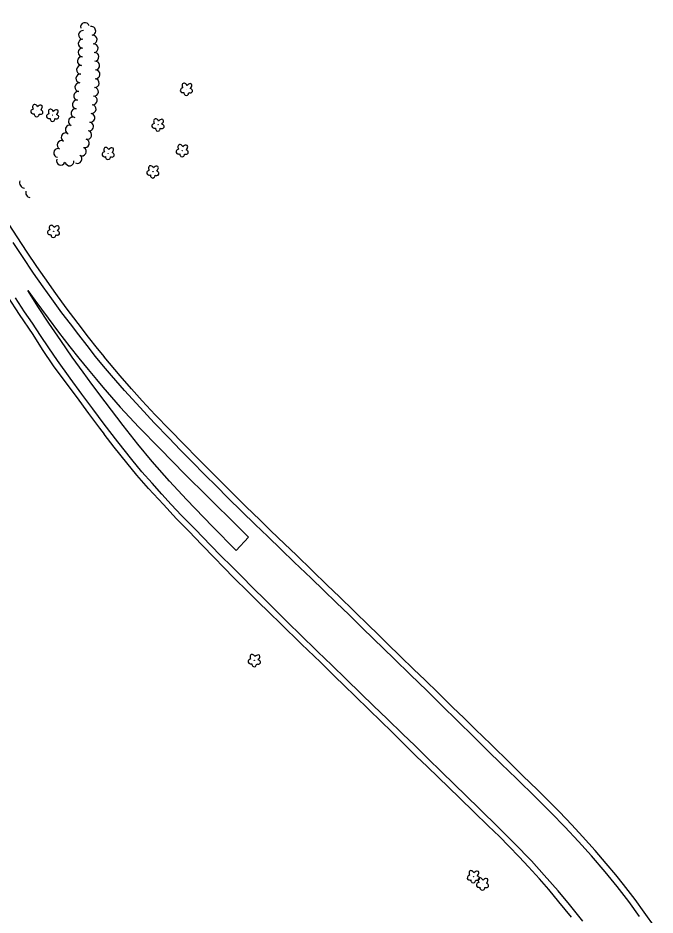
# Model space of a CAD drawing. Extents: x 588843 to 2552415, y 180129 to 269402.
# Drawn here: x 594406 to 594940, y 186264 to 187016 of the extents above; entities that cross this region are included whole.
import ezdxf

# ---------------------------------------------------------------- set-up
doc = ezdxf.new("R2010")
doc.units = 0
for name, color, linetype in [('Default', 7, 'Continuous'), ('E_DRN', 7, 'Continuous'), ('E_LAND_TreeLine_P', 7, 'Continuous'), ('E_LAND_Vegetation', 7, 'Continuous'), ('E_RDWY', 7, 'Continuous'), ('E_RDWY_Gravel', 7, 'Continuous')]:
    doc.layers.add(name, color=color, linetype=linetype)

# ---------------------------------------------------------------- blocks, each defined once
blk = doc.blocks.new('CULV2')
at = {"layer": 'E_DRN'}
blk.add_arc((19.7, 14.8), 24.6, 216.8699, 323.1301, dxfattribs=at)
blk = doc.blocks.new('DTRE')
at = {"layer": 'Default'}
blk.add_circle((-0.2, 0), 0.183, dxfattribs=at)
for centre, major_axis, ratio in [((-5.9, 0.2), (4.93, -0.12), 0.832022), ((-1.9, 5.3), (1.36, -4.98), 0.782863), ((4.1, 2.7), (-5.27, -2.93), 0.691916), ((-2.5, -5.2), (1.8, 4.86), 0.716896), ((3.5, -3.7), (-5.01, 4.58), 0.560249)]:
    blk.add_ellipse(centre, major_axis=major_axis, ratio=ratio, start_param=1.570796, end_param=4.712389, dxfattribs=at)

msp = doc.modelspace()

# ---------------------------------------------------------------- linework, layer by layer
at = {"layer": 'E_LAND_TreeLine_P'}
for centre, start, end in [((594462.1, 187008.54), 15.01895, 195.01895), ((594467.48, 187005.29), 280.31259, 100.31259), ((594460.42, 187001.9), 82.53972, 262.53972), ((594468.68, 186998.07), 275.82973, 95.82973), ((594460.2, 186994.58), 88.79876, 268.79876), ((594469.43, 186990.78), 275.82973, 95.82973), ((594460.05, 186987.26), 88.79876, 268.79876), ((594470.13, 186983.48), 274.6812, 94.6812), ((594459.44, 186979.96), 84.91202, 264.91202), ((594470.73, 186976.18), 274.6812, 94.6812), ((594458.79, 186972.66), 84.91202, 264.91202), ((594471, 186968.88), 265.31549, 85.31549), ((594458.14, 186965.36), 83.32966, 263.32966), ((594470.4, 186961.57), 265.31549, 85.31549), ((594457.29, 186958.08), 83.32966, 263.32966), ((594469.75, 186954.28), 262.19392, 82.19392), ((594456.37, 186950.81), 81.35504, 261.35504), ((594468.76, 186947.02), 262.19392, 82.19392), ((594455.27, 186943.57), 81.35504, 261.35504), ((594467.76, 186939.76), 262.19392, 82.19392), ((594454.17, 186936.32), 81.35504, 261.35504), ((594466.69, 186932.51), 261.44638, 81.44638), ((594449.36, 186922.51), 69.4824, 249.4824), ((594451.93, 186929.37), 69.4824, 249.4824), ((594465.6, 186925.26), 261.44638, 81.44638), ((594445.91, 186916.06), 60.76759, 240.76759), ((594464.08, 186918.11), 253.68304, 73.68304), ((594442.44, 186909.6), 63.47907, 243.47907), ((594462.02, 186911.08), 253.68304, 73.68304), ((594439.56, 186902.96), 84.18811, 264.18811), ((594459.59, 186904.2), 239.81905, 59.81905), ((594441.87, 186896.41), 159.35872, 339.35872), ((594449.23, 186895.84), 189.90259, 9.90259), ((594455.91, 186897.87), 239.81905, 59.81905)]:
    msp.add_arc(centre, 3.66, start, end, dxfattribs=at)
at = {"layer": 'E_RDWY'}
for points in [[(594477.72, 186724.08), (594471.01, 186732.37), (594463.98, 186741.35), (594456.97, 186750.32), (594449.95, 186759.55), (594442.77, 186768.88), (594434.37, 186780.5), (594427, 186790.77), (594419.01, 186802.22), (594409.73, 186816.05), (594401.93, 186827.88)], [(594478.96, 186694.32), (594467.83, 186709.17), (594460.59, 186719.23), (594451.43, 186731.77), (594441.89, 186745.63), (594431.92, 186760.1), (594422.64, 186774.21), (594414.15, 186787.53), (594420.22, 186779.54), (594431.16, 186764.51), (594440.05, 186752.71), (594449.34, 186740.45), (594456.98, 186730.95), (594464.77, 186721.42), (594471.74, 186712.84), (594477.14, 186706.52)], [(594478.29, 186675.61), (594468.85, 186688.28), (594459.54, 186700.69), (594449.83, 186714.14), (594439.22, 186728.91), (594431.79, 186739.59), (594424.78, 186749.78), (594418.04, 186760.09), (594411.54, 186769.72), (594403.79, 186781.38)], [(594694.85, 186504.49), (594683.62, 186515.53), (594672.83, 186525.93), (594662.5, 186536), (594651.76, 186546.32), (594637.55, 186559.85), (594626.71, 186570.53), (594615.5, 186581.26), (594604.84, 186591.47), (594593.79, 186602.23), (594581.91, 186613.87), (594572.39, 186623.47), (594562.73, 186633.03), (594551.71, 186644.15), (594542.03, 186654.09), (594532.72, 186663.69), (594520.2, 186676.64), (594508.28, 186689.46), (594495.3, 186703.63), (594484.27, 186716.42), (594477.72, 186724.08)], [(594477.14, 186706.52), (594491.64, 186689.79), (594507.32, 186673.09), (594524.78, 186655.05), (594546.18, 186633.28), (594564.99, 186614.76), (594590.8, 186589.1), (594599.31, 186580.87), (594588.82, 186569.53), (594568.94, 186589.83), (594547.19, 186612.37), (594532.99, 186627.6), (594518.36, 186644.35), (594506.5, 186658.74), (594494.07, 186674.48), (594478.96, 186694.32)], [(594633.46, 186508.16), (594622.18, 186519.26), (594613.22, 186528.1), (594603.28, 186537.97), (594593.03, 186548.31), (594584.93, 186556.47), (594576.46, 186564.77), (594567.45, 186574.08), (594554.7, 186587.06), (594543.17, 186598.99), (594534.52, 186608.27), (594526.58, 186616.77), (594518.35, 186625.93), (594509.94, 186635.47), (594501.38, 186645.9), (594489.55, 186660.77), (594478.29, 186675.61)], [(594879.59, 186258.79), (594868.56, 186272.65), (594859.04, 186284.09), (594847.33, 186297.31), (594836.53, 186309.33), (594822.16, 186324.23), (594809.2, 186337.1), (594793.02, 186352.94), (594781.92, 186363.75), (594771.69, 186373.74), (594761.18, 186383.91), (594749.66, 186395.13), (594738.72, 186405.93), (594728.64, 186415.71), (594715.45, 186428.48), (594704.22, 186439.41), (594693.45, 186449.77), (594681.21, 186461.77), (594669.08, 186473.39), (594657.46, 186484.69), (594641.95, 186499.8), (594633.46, 186508.16)], [(594927.26, 186262.76), (594918.19, 186275.12), (594908.5, 186287.71), (594898.32, 186300.21), (594886.92, 186313.41), (594875.93, 186325.66), (594864.42, 186337.92), (594853.17, 186349.47), (594840.58, 186362.21), (594823.93, 186378.42), (594811.1, 186390.82), (594800.03, 186401.7), (594787.58, 186413.99), (594775.14, 186426.15), (594760.87, 186440.09), (594748.76, 186452.07), (594735.06, 186465.36), (594721.4, 186478.75), (594703.81, 186495.77), (594694.85, 186504.49)]]:
    msp.add_lwpolyline(points, dxfattribs=at)
at = {"layer": 'E_RDWY_Gravel'}
for points in [[(594302.04, 187032.27), (594309.03, 187015.2), (594317.69, 186995.22), (594324.51, 186979.94), (594331.01, 186966.19), (594337.33, 186953.07), (594345.17, 186936.99), (594352.11, 186923.78), (594358.93, 186910.7), (594366.82, 186895.78), (594375.87, 186879.7), (594383.75, 186866.45), (594391.09, 186854.1), (594404.98, 186832.7), (594413.4, 186819.64), (594421.48, 186807.72), (594428.25, 186798.26), (594437.28, 186785.11), (594446.14, 186773.18), (594456.04, 186759.98), (594464.93, 186748.51), (594472.31, 186739.04), (594478.14, 186732.11)], [(594397.14, 186782.65), (594406.88, 186767.42), (594418.28, 186750.67), (594426.37, 186738), (594435.58, 186724.43), (594444.34, 186712.34), (594454.66, 186698.59), (594465.15, 186684.37), (594474.44, 186672.22), (594478.24, 186667.07)], [(594700.63, 186506.16), (594687.52, 186519.09), (594675.61, 186530.71), (594665.26, 186540.5), (594652.71, 186552.83), (594639.57, 186565.68), (594629.53, 186575.26), (594618.09, 186586.15), (594608.82, 186595.18), (594597.41, 186606.28), (594588.73, 186614.96), (594578.1, 186625.43), (594569.01, 186634.38), (594556.67, 186646.84), (594545.31, 186658.38), (594532.9, 186671.04), (594521.1, 186683.26), (594510.14, 186695.03), (594501.09, 186705.12), (594491.57, 186716.08), (594478.14, 186732.11)], [(594626.13, 186508.5), (594617.01, 186517.25), (594606.68, 186527.19), (594598.78, 186535.09), (594587.37, 186546.4), (594578.39, 186555.51), (594570.65, 186563.43), (594560.07, 186574.37), (594549.1, 186585.67), (594538.83, 186596.19), (594527.86, 186608.17), (594515.53, 186621.58), (594505.7, 186632.88), (594497.22, 186643.05), (594486.53, 186656.3), (594478.24, 186667.07)], [(594870.18, 186262.17), (594859.48, 186274.94), (594851.02, 186285.34), (594843.2, 186294.32), (594834.21, 186304.2), (594826.34, 186312.59), (594817.66, 186321.56), (594809.62, 186329.64), (594800.22, 186338.76), (594788.29, 186350.45), (594776.49, 186361.91), (594766.99, 186371.06), (594758.61, 186379.35), (594748.98, 186388.35), (594740.27, 186396.98), (594730.92, 186406.14), (594719.58, 186417.49), (594710.18, 186426.46), (594700.42, 186435.87), (594688.33, 186447.85), (594679.86, 186456.06), (594671.49, 186464.33), (594659.51, 186475.89), (594643.82, 186491.06), (594626.13, 186508.5)], [(594940.21, 186253.39), (594931.04, 186266.25), (594923.44, 186277), (594913.76, 186289.61), (594907.33, 186297.73), (594899.3, 186307.11), (594889.91, 186318), (594879.39, 186329.71), (594870.33, 186339.66), (594860.08, 186350.43), (594850.83, 186359.56), (594841.53, 186368.84), (594829.32, 186380.72), (594819.07, 186390.86), (594802.48, 186407.23), (594789.7, 186419.4), (594780.25, 186428.94), (594770.38, 186438.12), (594758.48, 186450.05), (594747.22, 186461.08), (594738.05, 186469.92), (594726.43, 186481.04), (594715.94, 186491.19), (594706.87, 186500.19), (594700.63, 186506.16)]]:
    msp.add_lwpolyline(points, dxfattribs=at)

# ---------------------------------------------------------------- block references
at = {"layer": 'E_DRN'}
for p, xscale, yscale, rotation in [((594407.6, 186879.6), 0.18313345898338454, 0.18313345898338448, -58.50925806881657), ((594412.65, 186870.84), 0.15439704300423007, 0.1543970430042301, -57.7479328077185)]:
    msp.add_blockref('CULV2', p, dxfattribs=dict(at, xscale=xscale, yscale=yscale, rotation=rotation))
at = {"layer": 'E_LAND_Vegetation', "xscale": 0.5}
for p, yscale, rotation in [((594547.23, 186956.53), 0.49999999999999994, 89.60957435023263), ((594421.8, 186938.64), 0.5, 88.79875775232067), ((594435.08, 186934.74), 0.5, 88.79875775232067), ((594523.39, 186926.68), 0.49999999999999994, 89.60957435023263), ((594481.6, 186902.77), 0.49999999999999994, 89.60957435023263), ((594543.77, 186905.05), 0.49999999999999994, 89.60957435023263), ((594519.14, 186887.35), 0.49999999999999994, 89.60957435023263), ((594435.85, 186837.36), 0.5, 88.79875775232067), ((594604.19, 186477.54), 0.5, 89.56778480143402), ((594787.86, 186296.25), 0.5, 89.56778480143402), ((594795.49, 186290.12), 0.5, 89.56778480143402)]:
    msp.add_blockref('DTRE', p, dxfattribs=dict(at, yscale=yscale, rotation=rotation))

doc.saveas('drawing.dxf')
